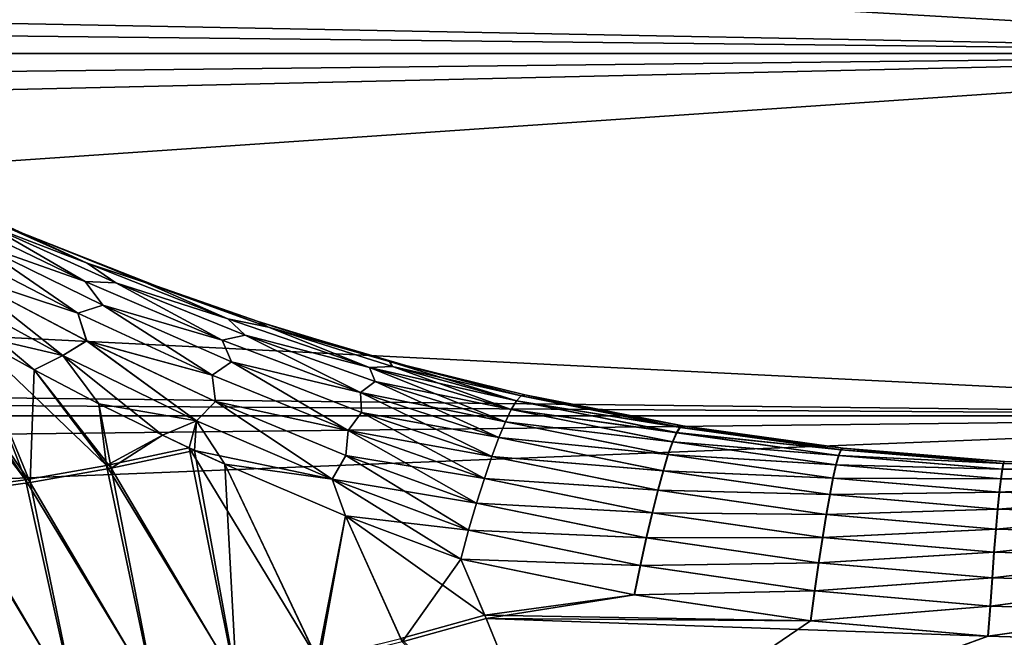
# Model space of a CAD drawing. Header units: metres. Extents: x -46 to 104, y -30 to 30.
# Tile 276 of 656: x 13.33 to 15.01, y 4.21 to 5.26. Entities that reach past the tile are written whole.
import ezdxf

# ---------------------------------------------------------------- set-up
doc = ezdxf.new("R2010")
doc.units = ezdxf.units.M
doc.layers.add('solid_26_000_502_XXX', color=7, linetype='CONTINUOUS')

msp = doc.modelspace()

# ---------------------------------------------------------------- linework, layer by layer
at = {"layer": 'solid_26_000_502_XXX'}
for points in [[(16, 5.205901, -11.91212), (-38.5, 5.205901, -11.91212), (-38.5, 5.812219, -11.628332)], [(16, 5.812219, -11.628332), (16, 5.205901, -11.91212), (-38.5, 5.812219, -11.628332)], [(16, 5.812219, 623.628357), (-38.5, 5.812219, 623.628357), (-38.5, 5.205901, 623.912109)], [(16, 5.205901, 623.912109), (16, 5.812219, 623.628357), (-38.5, 5.205901, 623.912109)], [(16, 5.812219, 600.371643), (16, 5.205901, 600.087891), (6.940232, 5.729993, 600.330933)], [(7.219187, 5.374297, 11.8371), (16, 5.205901, 11.91212), (16, 5.812219, 11.628332)], [(16, 5.205901, 600.087891), (7.219186, 5.374298, 600.162903), (6.940232, 5.729993, 600.330933)], [(16, 5.205901, 600.087891), (7.476414, 5.010303, 600.004272), (7.219186, 5.374298, 600.162903)], [(7.219187, 5.374297, 11.8371), (7.476418, 5.010299, 11.995704), (16, 5.205901, 11.91212)], [(16, 4.585777, -12.164319), (-38.5, 4.585777, -12.164319), (-38.5, 5.205901, -11.91212)], [(16, 5.205901, -11.91212), (16, 4.585777, -12.164319), (-38.5, 5.205901, -11.91212)], [(16, 5.205901, 623.912109), (-38.5, 5.205901, 623.912109), (-38.5, 4.585777, 624.164307)], [(16, 4.585777, 624.164307), (16, 5.205901, 623.912109), (-38.5, 4.585777, 624.164307)], [(16, 5.205901, 600.087891), (16, 4.585777, 599.835693), (7.476414, 5.010303, 600.004272)], [(7.476418, 5.010299, 11.995704), (7.711848, 4.639789, 12.14382), (16, 5.205901, 11.91212)], [(7.711848, 4.639789, 12.14382), (16, 4.585777, 12.164319), (16, 5.205901, 11.91212)], [(16, 4.585777, 599.835693), (7.711843, 4.639796, 599.856201), (7.476414, 5.010303, 600.004272)], [(13.115295, 4.997167, 288.883606), (13.11513, 4.997246, 307.116425), (13.332231, 4.89875, 307.094971)], [(13.204786, 4.953502, 307.144348), (13.332231, 4.89875, 307.094971), (13.11513, 4.997246, 307.116425)], [(13.332235, 4.898747, 288.905029), (13.115295, 4.997167, 288.883606), (13.332231, 4.89875, 307.094971)], [(13.204788, 4.953501, 288.855652), (13.115295, 4.997167, 288.883606), (13.332235, 4.898747, 288.905029)], [(13.204786, 4.953502, 307.144348), (13.442941, 4.847311, 307.161499), (13.332231, 4.89875, 307.094971)], [(13.273015, 4.912116, 307.205322), (13.442941, 4.847311, 307.161499), (13.204786, 4.953502, 307.144348)], [(13.204788, 4.953501, 288.855652), (13.332235, 4.898747, 288.905029), (13.442945, 4.84731, 288.838501)], [(13.204788, 4.953501, 288.855652), (13.442945, 4.84731, 288.838501), (13.273021, 4.912113, 288.794678)], [(13.207887, 4.927755, 307.257446), (13.439493, 4.816071, 307.27301), (13.273015, 4.912116, 307.205322)], [(13.251743, 4.881839, 307.313568), (13.439493, 4.816071, 307.27301), (13.207887, 4.927755, 307.257446)], [(13.207891, 4.927753, 288.742554), (13.439499, 4.816069, 288.72699), (13.251746, 4.881838, 288.686432)], [(13.273021, 4.912113, 288.794678), (13.439499, 4.816069, 288.72699), (13.207891, 4.927753, 288.742554)], [(13.273015, 4.912116, 307.205322), (13.492002, 4.813238, 307.222748), (13.442941, 4.847311, 307.161499)], [(13.439493, 4.816071, 307.27301), (13.492002, 4.813238, 307.222748), (13.273015, 4.912116, 307.205322)], [(13.273021, 4.912113, 288.794678), (13.492008, 4.813235, 288.777252), (13.439499, 4.816069, 288.72699)], [(13.442945, 4.84731, 288.838501), (13.492008, 4.813235, 288.777252), (13.273021, 4.912113, 288.794678)], [(13.332235, 4.898747, 288.905029), (13.332231, 4.89875, 307.094971), (13.340697, 4.895159, 307.094299)], [(13.541814, 4.81414, 307.1138), (13.340697, 4.895159, 307.094299), (13.332231, 4.89875, 307.094971)], [(13.442941, 4.847311, 307.161499), (13.541814, 4.81414, 307.1138), (13.332231, 4.89875, 307.094971)], [(13.340831, 4.895102, 288.905701), (13.332235, 4.898747, 288.905029), (13.340697, 4.895159, 307.094299)], [(13.541818, 4.814138, 288.8862), (13.332235, 4.898747, 288.905029), (13.340831, 4.895102, 288.905701)], [(13.541818, 4.814138, 288.8862), (13.442945, 4.84731, 288.838501), (13.332235, 4.898747, 288.905029)], [(13.340831, 4.895102, 288.905701), (13.340697, 4.895159, 307.094299), (13.561885, 4.807722, 307.082153)], [(13.541814, 4.81414, 307.1138), (13.561885, 4.807722, 307.082153), (13.340697, 4.895159, 307.094299)], [(13.561986, 4.807685, 288.917847), (13.340831, 4.895102, 288.905701), (13.561885, 4.807722, 307.082153)], [(13.541818, 4.814138, 288.8862), (13.340831, 4.895102, 288.905701), (13.561986, 4.807685, 288.917847)], [(13.200599, 4.878498, 307.362457), (13.427106, 4.761515, 307.374634), (13.251743, 4.881839, 307.313568)], [(13.224891, 4.828157, 307.411072), (13.427106, 4.761515, 307.374634), (13.200599, 4.878498, 307.362457)], [(13.251746, 4.881838, 288.686432), (13.427109, 4.761513, 288.625366), (13.200601, 4.878497, 288.637543)], [(13.200601, 4.878497, 288.637543), (13.427109, 4.761513, 288.625366), (13.224898, 4.828153, 288.588928)], [(13.251743, 4.881839, 307.313568), (13.469549, 4.77507, 307.328278), (13.439493, 4.816071, 307.27301)], [(13.427106, 4.761515, 307.374634), (13.469549, 4.77507, 307.328278), (13.251743, 4.881839, 307.313568)], [(13.251746, 4.881838, 288.686432), (13.469553, 4.775068, 288.671722), (13.427109, 4.761513, 288.625366)], [(13.439499, 4.816069, 288.72699), (13.469553, 4.775068, 288.671722), (13.251746, 4.881838, 288.686432)], [(13.442941, 4.847311, 307.161499), (13.683693, 4.752109, 307.18811), (13.541814, 4.81414, 307.1138)], [(13.492002, 4.813238, 307.222748), (13.683693, 4.752109, 307.18811), (13.442941, 4.847311, 307.161499)], [(13.442945, 4.84731, 288.838501), (13.683696, 4.752108, 288.81189), (13.492008, 4.813235, 288.777252)], [(13.541818, 4.814138, 288.8862), (13.683696, 4.752108, 288.81189), (13.442945, 4.84731, 288.838501)], [(13.072146, 4.82623, 307.492737), (13.202448, 4.458203, 307.692688), (13.337364, 4.476567, 307.621613)], [(13.125388, 4.793842, 307.492401), (13.072146, 4.82623, 307.492737), (13.337364, 4.476567, 307.621613)], [(13.176139, 4.812457, 307.453522), (13.400966, 4.689368, 307.460571), (13.224891, 4.828157, 307.411072)], [(13.224898, 4.828153, 288.588928), (13.400977, 4.689362, 288.539429), (13.176151, 4.81245, 288.546448)], [(13.224891, 4.828157, 307.411072), (13.441961, 4.71423, 307.421478), (13.427106, 4.761515, 307.374634)], [(13.400966, 4.689368, 307.460571), (13.441961, 4.71423, 307.421478), (13.224891, 4.828157, 307.411072)], [(13.224898, 4.828153, 288.588928), (13.441969, 4.714226, 288.578522), (13.400977, 4.689362, 288.539429)], [(13.427109, 4.761513, 288.625366), (13.441969, 4.714226, 288.578522), (13.224898, 4.828153, 288.588928)], [(13.176139, 4.812457, 307.453522), (13.239682, 4.726981, 307.492981), (13.352243, 4.664619, 307.4953)], [(13.176139, 4.812457, 307.453522), (13.352243, 4.664619, 307.4953), (13.400966, 4.689368, 307.460571)], [(13.176151, 4.81245, 288.546448), (13.400977, 4.689362, 288.539429), (13.239674, 4.726986, 288.507019)], [(13.439493, 4.816071, 307.27301), (13.673966, 4.715303, 307.297394), (13.492002, 4.813238, 307.222748)], [(13.469549, 4.77507, 307.328278), (13.673966, 4.715303, 307.297394), (13.439493, 4.816071, 307.27301)], [(13.439499, 4.816069, 288.72699), (13.67397, 4.715302, 288.702606), (13.469553, 4.775068, 288.671722)], [(13.492008, 4.813235, 288.777252), (13.67397, 4.715302, 288.702606), (13.439499, 4.816069, 288.72699)], [(13.492002, 4.813238, 307.222748), (13.713182, 4.723924, 307.24823), (13.683693, 4.752109, 307.18811)], [(13.673966, 4.715303, 307.297394), (13.713182, 4.723924, 307.24823), (13.492002, 4.813238, 307.222748)], [(13.492008, 4.813235, 288.777252), (13.713187, 4.723922, 288.75177), (13.67397, 4.715302, 288.702606)], [(13.683696, 4.752108, 288.81189), (13.713187, 4.723922, 288.75177), (13.492008, 4.813235, 288.777252)], [(13.541814, 4.81414, 307.1138), (13.75319, 4.737823, 307.140289), (13.561885, 4.807722, 307.082153)], [(13.683693, 4.752109, 307.18811), (13.75319, 4.737823, 307.140289), (13.541814, 4.81414, 307.1138)], [(13.541818, 4.814138, 288.8862), (13.561986, 4.807685, 288.917847), (13.735445, 4.74744, 288.920349)], [(13.541818, 4.814138, 288.8862), (13.735445, 4.74744, 288.920349), (13.753192, 4.737822, 288.859711)], [(13.541818, 4.814138, 288.8862), (13.753192, 4.737822, 288.859711), (13.683696, 4.752108, 288.81189)], [(13.561986, 4.807685, 288.917847), (13.561885, 4.807722, 307.082153), (13.735443, 4.747441, 307.079651)], [(13.75319, 4.737823, 307.140289), (13.735443, 4.747441, 307.079651), (13.561885, 4.807722, 307.082153)], [(13.735445, 4.74744, 288.920349), (13.561986, 4.807685, 288.917847), (13.735443, 4.747441, 307.079651)], [(13.34502, 4.471848, 288.378296), (13.209535, 4.453209, 288.307373), (13.12538, 4.793848, 288.507599)], [(13.239674, 4.726986, 288.507019), (13.34502, 4.471848, 288.378296), (13.12538, 4.793848, 288.507599)], [(13.239682, 4.726981, 307.492981), (13.125388, 4.793842, 307.492401), (13.337364, 4.476567, 307.621613)], [(13.427106, 4.761515, 307.374634), (13.656934, 4.655485, 307.39505), (13.469549, 4.77507, 307.328278)], [(13.469553, 4.775068, 288.671722), (13.656937, 4.655483, 288.60495), (13.427109, 4.761513, 288.625366)], [(13.469549, 4.77507, 307.328278), (13.690018, 4.678226, 307.35083), (13.673966, 4.715303, 307.297394)], [(13.656934, 4.655485, 307.39505), (13.690018, 4.678226, 307.35083), (13.469549, 4.77507, 307.328278)], [(13.469553, 4.775068, 288.671722), (13.690021, 4.678225, 288.64917), (13.656937, 4.655483, 288.60495)], [(13.67397, 4.715302, 288.702606), (13.690021, 4.678225, 288.64917), (13.469553, 4.775068, 288.671722)], [(13.441961, 4.71423, 307.421478), (13.656934, 4.655485, 307.39505), (13.427106, 4.761515, 307.374634)], [(13.427109, 4.761513, 288.625366), (13.656937, 4.655483, 288.60495), (13.441969, 4.714226, 288.578522)], [(13.683693, 4.752109, 307.18811), (13.926076, 4.66843, 307.225311), (13.75319, 4.737823, 307.140289)], [(13.713182, 4.723924, 307.24823), (13.926076, 4.66843, 307.225311), (13.683693, 4.752109, 307.18811)], [(13.683696, 4.752108, 288.81189), (13.926076, 4.66843, 288.774689), (13.713187, 4.723922, 288.75177)], [(13.753192, 4.737822, 288.859711), (13.926076, 4.66843, 288.774689), (13.683696, 4.752108, 288.81189)], [(13.735445, 4.74744, 288.920349), (13.735443, 4.747441, 307.079651), (13.777878, 4.733779, 307.080017)], [(13.960051, 4.678937, 307.115967), (13.777878, 4.733779, 307.080017), (13.735443, 4.747441, 307.079651)], [(13.75319, 4.737823, 307.140289), (13.960051, 4.678937, 307.115967), (13.735443, 4.747441, 307.079651)], [(13.777945, 4.733758, 288.919983), (13.735445, 4.74744, 288.920349), (13.777878, 4.733779, 307.080017)], [(13.960049, 4.678938, 288.884033), (13.735445, 4.74744, 288.920349), (13.777945, 4.733758, 288.919983)], [(13.960049, 4.678938, 288.884033), (13.753192, 4.737822, 288.859711), (13.735445, 4.74744, 288.920349)], [(13.75319, 4.737823, 307.140289), (13.96545, 4.670207, 307.17511), (13.960051, 4.678937, 307.115967)], [(13.926076, 4.66843, 307.225311), (13.96545, 4.670207, 307.17511), (13.75319, 4.737823, 307.140289)], [(13.753192, 4.737822, 288.859711), (13.965449, 4.670207, 288.82489), (13.926076, 4.66843, 288.774689)], [(13.960049, 4.678938, 288.884033), (13.965449, 4.670207, 288.82489), (13.753192, 4.737822, 288.859711)], [(13.239674, 4.726986, 288.507019), (13.352236, 4.664624, 288.5047), (13.34502, 4.471848, 288.378296)], [(13.400977, 4.689362, 288.539429), (13.352236, 4.664624, 288.5047), (13.239674, 4.726986, 288.507019)], [(13.239682, 4.726981, 307.492981), (13.337364, 4.476567, 307.621613), (13.475913, 4.500996, 307.559967)], [(13.352243, 4.664619, 307.4953), (13.239682, 4.726981, 307.492981), (13.475913, 4.500996, 307.559967)], [(13.673966, 4.715303, 307.297394), (13.910388, 4.626042, 307.331665), (13.713182, 4.723924, 307.24823)], [(13.713187, 4.723922, 288.75177), (13.910389, 4.626042, 288.668335), (13.67397, 4.715302, 288.702606)], [(13.713182, 4.723924, 307.24823), (13.935745, 4.644622, 307.282715), (13.926076, 4.66843, 307.225311)], [(13.910388, 4.626042, 307.331665), (13.935745, 4.644622, 307.282715), (13.713182, 4.723924, 307.24823)], [(13.713187, 4.723922, 288.75177), (13.935745, 4.644622, 288.717285), (13.910389, 4.626042, 288.668335)], [(13.926076, 4.66843, 288.774689), (13.935745, 4.644622, 288.717285), (13.713187, 4.723922, 288.75177)], [(13.777945, 4.733758, 288.919983), (13.777878, 4.733779, 307.080017), (13.987966, 4.672204, 307.08783)], [(13.960051, 4.678937, 307.115967), (13.987966, 4.672204, 307.08783), (13.777878, 4.733779, 307.080017)], [(13.987998, 4.672196, 288.91217), (13.777945, 4.733758, 288.919983), (13.987966, 4.672204, 307.08783)], [(13.960049, 4.678938, 288.884033), (13.777945, 4.733758, 288.919983), (13.987998, 4.672196, 288.91217)], [(13.400966, 4.689368, 307.460571), (13.629804, 4.577536, 307.475525), (13.441961, 4.71423, 307.421478)], [(13.441969, 4.714226, 288.578522), (13.629812, 4.577532, 288.524475), (13.400977, 4.689362, 288.539429)], [(13.441961, 4.71423, 307.421478), (13.662317, 4.61061, 307.439453), (13.656934, 4.655485, 307.39505)], [(13.629804, 4.577536, 307.475525), (13.662317, 4.61061, 307.439453), (13.441961, 4.71423, 307.421478)], [(13.441969, 4.714226, 288.578522), (13.662323, 4.610607, 288.560547), (13.629812, 4.577532, 288.524475)], [(13.656937, 4.655483, 288.60495), (13.662323, 4.610607, 288.560547), (13.441969, 4.714226, 288.578522)], [(13.690018, 4.678226, 307.35083), (13.910388, 4.626042, 307.331665), (13.673966, 4.715303, 307.297394)], [(13.67397, 4.715302, 288.702606), (13.910389, 4.626042, 288.668335), (13.690021, 4.678225, 288.64917)], [(13.400977, 4.689362, 288.539429), (13.462928, 4.606624, 288.50061), (13.352236, 4.664624, 288.5047)], [(13.400966, 4.689368, 307.460571), (13.352243, 4.664619, 307.4953), (13.462934, 4.606621, 307.49939)], [(13.400966, 4.689368, 307.460571), (13.462934, 4.606621, 307.49939), (13.571641, 4.552808, 307.505249)], [(13.400966, 4.689368, 307.460571), (13.571641, 4.552808, 307.505249), (13.629804, 4.577536, 307.475525)], [(13.400977, 4.689362, 288.539429), (13.629812, 4.577532, 288.524475), (13.462928, 4.606624, 288.50061)], [(13.656934, 4.655485, 307.39505), (13.889214, 4.561049, 307.424866), (13.690018, 4.678226, 307.35083)], [(13.690021, 4.678225, 288.64917), (13.889214, 4.561049, 288.575134), (13.656937, 4.655483, 288.60495)], [(13.690018, 4.678226, 307.35083), (13.912346, 4.591831, 307.382172), (13.910388, 4.626042, 307.331665)], [(13.889214, 4.561049, 307.424866), (13.912346, 4.591831, 307.382172), (13.690018, 4.678226, 307.35083)], [(13.690021, 4.678225, 288.64917), (13.912346, 4.591831, 288.617828), (13.889214, 4.561049, 288.575134)], [(13.910389, 4.626042, 288.668335), (13.912346, 4.591831, 288.617828), (13.690021, 4.678225, 288.64917)], [(13.926076, 4.66843, 307.225311), (14.168581, 4.596718, 307.2742), (13.96545, 4.670207, 307.17511)], [(13.965449, 4.670207, 288.82489), (14.177547, 4.611522, 288.780975), (13.926076, 4.66843, 288.774689)], [(13.926076, 4.66843, 307.225311), (14.158453, 4.575712, 307.327087), (14.168581, 4.596718, 307.2742)], [(13.935745, 4.644622, 307.282715), (14.158453, 4.575712, 307.327087), (13.926076, 4.66843, 307.225311)], [(13.926076, 4.66843, 288.774689), (14.177547, 4.611522, 288.780975), (14.168579, 4.596701, 288.72583)], [(13.926076, 4.66843, 288.774689), (14.168579, 4.596701, 288.72583), (13.935745, 4.644622, 288.717285)], [(13.960049, 4.678938, 288.884033), (13.987998, 4.672196, 288.91217), (14.191485, 4.621915, 288.894562)], [(13.960049, 4.678938, 288.884033), (14.191485, 4.621915, 288.894562), (14.185233, 4.619962, 288.837646)], [(13.960049, 4.678938, 288.884033), (14.185233, 4.619962, 288.837646), (13.965449, 4.670207, 288.82489)], [(13.960051, 4.678937, 307.115967), (14.185237, 4.61998, 307.162354), (13.987966, 4.672204, 307.08783)], [(13.960051, 4.678937, 307.115967), (14.177549, 4.61154, 307.219025), (14.185237, 4.61998, 307.162354)], [(13.96545, 4.670207, 307.17511), (14.177549, 4.61154, 307.219025), (13.960051, 4.678937, 307.115967)], [(13.965449, 4.670207, 288.82489), (14.185233, 4.619962, 288.837646), (14.177547, 4.611522, 288.780975)], [(13.96545, 4.670207, 307.17511), (14.168581, 4.596718, 307.2742), (14.177549, 4.61154, 307.219025)], [(13.987998, 4.672196, 288.91217), (13.987966, 4.672204, 307.08783), (14.191485, 4.621915, 307.105438)], [(14.185237, 4.61998, 307.162354), (14.191485, 4.621915, 307.105438), (13.987966, 4.672204, 307.08783)], [(14.191485, 4.621915, 288.894562), (13.987998, 4.672196, 288.91217), (14.191485, 4.621915, 307.105438)], [(13.352236, 4.664624, 288.5047), (13.484132, 4.496577, 288.439697), (13.34502, 4.471848, 288.378296)], [(13.352236, 4.664624, 288.5047), (13.462928, 4.606624, 288.50061), (13.484132, 4.496577, 288.439697)], [(13.462934, 4.606621, 307.49939), (13.352243, 4.664619, 307.4953), (13.475913, 4.500996, 307.559967)], [(13.662317, 4.61061, 307.439453), (13.889214, 4.561049, 307.424866), (13.656934, 4.655485, 307.39505)], [(13.656937, 4.655483, 288.60495), (13.889214, 4.561049, 288.575134), (13.662323, 4.610607, 288.560547)], [(16, 4.585777, 599.835693), (7.925859, 4.263919, 599.719177), (7.711843, 4.639796, 599.856201)], [(7.711848, 4.639789, 12.14382), (7.925864, 4.263909, 12.280842), (16, 4.585777, 12.164319)], [(13.910388, 4.626042, 307.331665), (14.147299, 4.548803, 307.377014), (13.935745, 4.644622, 307.282715)], [(13.935745, 4.644622, 288.717285), (14.158451, 4.575696, 288.672913), (13.910389, 4.626042, 288.668335)], [(13.935745, 4.644622, 307.282715), (14.147299, 4.548803, 307.377014), (14.158453, 4.575712, 307.327087)], [(13.935745, 4.644622, 288.717285), (14.168579, 4.596701, 288.72583), (14.158451, 4.575696, 288.672913)], [(13.910388, 4.626042, 307.331665), (14.135268, 4.51635, 307.423309), (14.147299, 4.548803, 307.377014)], [(13.912346, 4.591831, 307.382172), (14.135268, 4.51635, 307.423309), (13.910388, 4.626042, 307.331665)], [(13.910389, 4.626042, 288.668335), (14.158451, 4.575696, 288.672913), (14.147297, 4.548788, 288.622986)], [(13.910389, 4.626042, 288.668335), (14.147297, 4.548788, 288.622986), (13.912346, 4.591831, 288.617828)], [(14.177547, 4.611522, 288.780975), (14.185233, 4.619962, 288.837646), (14.45741, 4.566226, 288.810699)], [(14.185237, 4.61998, 307.162354), (14.177549, 4.61154, 307.219025), (14.456861, 4.566319, 307.18927)], [(14.185233, 4.619962, 288.837646), (14.191485, 4.621915, 288.894562), (14.45741, 4.566226, 288.810699)], [(14.185237, 4.61998, 307.162354), (14.461607, 4.568914, 307.131683), (14.191485, 4.621915, 307.105438)], [(14.185237, 4.61998, 307.162354), (14.456861, 4.566319, 307.18927), (14.461607, 4.568914, 307.131683)], [(14.461607, 4.568914, 307.131683), (14.191485, 4.621915, 288.894562), (14.191485, 4.621915, 307.105438)], [(14.461607, 4.568914, 307.131683), (14.462152, 4.568822, 288.868256), (14.191485, 4.621915, 288.894562)], [(14.45741, 4.566226, 288.810699), (14.191485, 4.621915, 288.894562), (14.462152, 4.568822, 288.868256)], [(13.462928, 4.606624, 288.50061), (13.571635, 4.552811, 288.494751), (13.484132, 4.496577, 288.439697)], [(13.629812, 4.577532, 288.524475), (13.571635, 4.552811, 288.494751), (13.462928, 4.606624, 288.50061)], [(13.462934, 4.606621, 307.49939), (13.475913, 4.500996, 307.559967), (13.571641, 4.552808, 307.505249)], [(13.629804, 4.577536, 307.475525), (13.861815, 4.477664, 307.499725), (13.662317, 4.61061, 307.439453)], [(13.662323, 4.610607, 288.560547), (13.861817, 4.477662, 288.500275), (13.629812, 4.577532, 288.524475)], [(13.662317, 4.61061, 307.439453), (13.885171, 4.517891, 307.466125), (13.889214, 4.561049, 307.424866)], [(13.861815, 4.477664, 307.499725), (13.885171, 4.517891, 307.466125), (13.662317, 4.61061, 307.439453)], [(13.662323, 4.610607, 288.560547), (13.885172, 4.51789, 288.533875), (13.861817, 4.477662, 288.500275)], [(13.889214, 4.561049, 288.575134), (13.885172, 4.51789, 288.533875), (13.662323, 4.610607, 288.560547)], [(14.168579, 4.596701, 288.72583), (14.177547, 4.611522, 288.780975), (14.451624, 4.557071, 288.753876)], [(14.177549, 4.61154, 307.219025), (14.168581, 4.596718, 307.2742), (14.451072, 4.557165, 307.246063)], [(14.177547, 4.611522, 288.780975), (14.45741, 4.566226, 288.810699), (14.451624, 4.557071, 288.753876)], [(14.177549, 4.61154, 307.219025), (14.451072, 4.557165, 307.246063), (14.456861, 4.566319, 307.18927)], [(16, 3.953493, -12.38426), (-38.5, 3.953493, -12.38426), (-38.5, 4.585777, -12.164319)], [(16, 4.585777, -12.164319), (16, 3.953493, -12.38426), (-38.5, 4.585777, -12.164319)], [(16, 4.585777, 624.164307), (-38.5, 4.585777, 624.164307), (-38.5, 3.953493, 624.384277)], [(16, 3.953493, 624.384277), (16, 4.585777, 624.164307), (-38.5, 3.953493, 624.384277)], [(16, 4.585777, 599.835693), (16, 3.953493, 599.615723), (7.925859, 4.263919, 599.719177)], [(7.925864, 4.263909, 12.280842), (16, 3.953493, 12.38426), (16, 4.585777, 12.164319)], [(13.889214, 4.561049, 307.424866), (14.122523, 4.478788, 307.465393), (13.912346, 4.591831, 307.382172)], [(13.912346, 4.591831, 288.617828), (14.135267, 4.516337, 288.576691), (13.889214, 4.561049, 288.575134)], [(13.912346, 4.591831, 307.382172), (14.122523, 4.478788, 307.465393), (14.135268, 4.51635, 307.423309)], [(13.912346, 4.591831, 288.617828), (14.147297, 4.548788, 288.622986), (14.135267, 4.516337, 288.576691)], [(14.158451, 4.575696, 288.672913), (14.168579, 4.596701, 288.72583), (14.444874, 4.541477, 288.698608)], [(14.168581, 4.596718, 307.2742), (14.158453, 4.575712, 307.327087), (14.444317, 4.541572, 307.301331)], [(14.168579, 4.596701, 288.72583), (14.451624, 4.557071, 288.753876), (14.444874, 4.541477, 288.698608)], [(14.168581, 4.596718, 307.2742), (14.444317, 4.541572, 307.301331), (14.451072, 4.557165, 307.246063)], [(13.629812, 4.577532, 288.524475), (13.626359, 4.526877, 288.491089), (13.571635, 4.552811, 288.494751)], [(13.629804, 4.577536, 307.475525), (13.571641, 4.552808, 307.505249), (13.617589, 4.530981, 307.508301)], [(13.629804, 4.577536, 307.475525), (13.617589, 4.530981, 307.508301), (13.67828, 4.503006, 307.512878)], [(13.629812, 4.577532, 288.524475), (13.861817, 4.477662, 288.500275), (13.626359, 4.526877, 288.491089)], [(13.629804, 4.577536, 307.475525), (13.67828, 4.503006, 307.512878), (13.861815, 4.477664, 307.499725)], [(14.147297, 4.548788, 288.622986), (14.158451, 4.575696, 288.672913), (14.437249, 4.519653, 288.645599)], [(14.158453, 4.575712, 307.327087), (14.147299, 4.548803, 307.377014), (14.436687, 4.51975, 307.35434)], [(14.158451, 4.575696, 288.672913), (14.444874, 4.541477, 288.698608), (14.437249, 4.519653, 288.645599)], [(14.158453, 4.575712, 307.327087), (14.436687, 4.51975, 307.35434), (14.444317, 4.541572, 307.301331)], [(14.456861, 4.566319, 307.18927), (14.451072, 4.557165, 307.246063), (14.73251, 4.527679, 307.208069)], [(14.733063, 4.527618, 288.791901), (14.451624, 4.557071, 288.753876), (14.45741, 4.566226, 288.810699)], [(14.456861, 4.566319, 307.18927), (14.735678, 4.530698, 307.15033), (14.461607, 4.568914, 307.131683)], [(14.456861, 4.566319, 307.18927), (14.73251, 4.527679, 307.208069), (14.735678, 4.530698, 307.15033)], [(14.733063, 4.527618, 288.791901), (14.45741, 4.566226, 288.810699), (14.462152, 4.568822, 288.868256)], [(14.461607, 4.568914, 307.131683), (14.735678, 4.530698, 307.15033), (14.462152, 4.568822, 288.868256)], [(14.735678, 4.530698, 307.15033), (14.736228, 4.530637, 288.84964), (14.462152, 4.568822, 288.868256)], [(14.733063, 4.527618, 288.791901), (14.462152, 4.568822, 288.868256), (14.736228, 4.530637, 288.84964)], [(13.571641, 4.552808, 307.505249), (13.475913, 4.500996, 307.559967), (13.617589, 4.530981, 307.508301)], [(13.571635, 4.552811, 288.494751), (13.626359, 4.526877, 288.491089), (13.484132, 4.496577, 288.439697)], [(13.885171, 4.517891, 307.466125), (14.109232, 4.436619, 307.502625), (13.889214, 4.561049, 307.424866)], [(13.889214, 4.561049, 288.575134), (14.122522, 4.478777, 288.534637), (13.885172, 4.51789, 288.533875)], [(13.889214, 4.561049, 307.424866), (14.109232, 4.436619, 307.502625), (14.122523, 4.478788, 307.465393)], [(13.889214, 4.561049, 288.575134), (14.135267, 4.516337, 288.576691), (14.122522, 4.478777, 288.534637)], [(14.451072, 4.557165, 307.246063), (14.444317, 4.541572, 307.301331), (14.728642, 4.518042, 307.265015)], [(14.729199, 4.51798, 288.734955), (14.444874, 4.541477, 288.698608), (14.451624, 4.557071, 288.753876)], [(14.451072, 4.557165, 307.246063), (14.728642, 4.518042, 307.265015), (14.73251, 4.527679, 307.208069)], [(14.733063, 4.527618, 288.791901), (14.729199, 4.51798, 288.734955), (14.451624, 4.557071, 288.753876)], [(14.135267, 4.516337, 288.576691), (14.147297, 4.548788, 288.622986), (14.428852, 4.491892, 288.595581)], [(14.147299, 4.548803, 307.377014), (14.135268, 4.51635, 307.423309), (14.428285, 4.49199, 307.404358)], [(14.147297, 4.548788, 288.622986), (14.437249, 4.519653, 288.645599), (14.428852, 4.491892, 288.595581)], [(14.147299, 4.548803, 307.377014), (14.428285, 4.49199, 307.404358), (14.436687, 4.51975, 307.35434)], [(14.444317, 4.541572, 307.301331), (14.436687, 4.51975, 307.35434), (14.724128, 4.501915, 307.320404)], [(14.724689, 4.501851, 288.679565), (14.437249, 4.519653, 288.645599), (14.444874, 4.541477, 288.698608)], [(14.444317, 4.541572, 307.301331), (14.724128, 4.501915, 307.320404), (14.728642, 4.518042, 307.265015)], [(14.729199, 4.51798, 288.734955), (14.724689, 4.501851, 288.679565), (14.444874, 4.541477, 288.698608)], [(13.617589, 4.530981, 307.508301), (13.475913, 4.500996, 307.559967), (13.696162, 4.138702, 307.706421)], [(13.698451, 4.133003, 288.291107), (13.484132, 4.496577, 288.439697), (13.626359, 4.526877, 288.491089)], [(13.617589, 4.530981, 307.508301), (13.696162, 4.138702, 307.706421), (13.83704, 4.169436, 307.661896)], [(13.67828, 4.503006, 307.512878), (13.617589, 4.530981, 307.508301), (13.83704, 4.169436, 307.661896)], [(13.698451, 4.133003, 288.291107), (13.626359, 4.526877, 288.491089), (13.678274, 4.503009, 288.487122)], [(13.861817, 4.477662, 288.500275), (13.678274, 4.503009, 288.487122), (13.626359, 4.526877, 288.491089)], [(13.861815, 4.477664, 307.499725), (14.095574, 4.390405, 307.534546), (13.885171, 4.517891, 307.466125)], [(13.885172, 4.51789, 288.533875), (14.109232, 4.436609, 288.497375), (13.861817, 4.477662, 288.500275)], [(13.885171, 4.517891, 307.466125), (14.095574, 4.390405, 307.534546), (14.109232, 4.436619, 307.502625)], [(13.885172, 4.51789, 288.533875), (14.122522, 4.478777, 288.534637), (14.109232, 4.436609, 288.497375)], [(14.122522, 4.478777, 288.534637), (14.135267, 4.516337, 288.576691), (14.419794, 4.458564, 288.549225)], [(14.135268, 4.51635, 307.423309), (14.122523, 4.478788, 307.465393), (14.41922, 4.458663, 307.450745)], [(14.135267, 4.516337, 288.576691), (14.428852, 4.491892, 288.595581), (14.419794, 4.458564, 288.549225)], [(14.135268, 4.51635, 307.423309), (14.41922, 4.458663, 307.450745), (14.428285, 4.49199, 307.404358)], [(14.436687, 4.51975, 307.35434), (14.428285, 4.49199, 307.404358), (14.719027, 4.479513, 307.373535)], [(14.719593, 4.479449, 288.626434), (14.428852, 4.491892, 288.595581), (14.437249, 4.519653, 288.645599)], [(14.436687, 4.51975, 307.35434), (14.719027, 4.479513, 307.373535), (14.724128, 4.501915, 307.320404)], [(14.724689, 4.501851, 288.679565), (14.719593, 4.479449, 288.626434), (14.437249, 4.519653, 288.645599)], [(14.728642, 4.518042, 307.265015), (14.724128, 4.501915, 307.320404), (15.008369, 4.494483, 307.276306)], [(15.008929, 4.494451, 288.723694), (14.724689, 4.501851, 288.679565), (14.729199, 4.51798, 288.734955)], [(14.73251, 4.527679, 307.208069), (14.728642, 4.518042, 307.265015), (15.010304, 4.504409, 307.219269)], [(14.728642, 4.518042, 307.265015), (15.008369, 4.494483, 307.276306), (15.010304, 4.504409, 307.219269)], [(15.010861, 4.504378, 288.780731), (14.729199, 4.51798, 288.734955), (14.733063, 4.527618, 288.791901)], [(15.010861, 4.504378, 288.780731), (15.008929, 4.494451, 288.723694), (14.729199, 4.51798, 288.734955)], [(14.73251, 4.527679, 307.208069), (15.011889, 4.507679, 307.161469), (14.735678, 4.530698, 307.15033)], [(14.73251, 4.527679, 307.208069), (15.010304, 4.504409, 307.219269), (15.011889, 4.507679, 307.161469)], [(15.010861, 4.504378, 288.780731), (14.733063, 4.527618, 288.791901), (14.736228, 4.530637, 288.84964)], [(14.735678, 4.530698, 307.15033), (15.011889, 4.507679, 307.161469), (14.736228, 4.530637, 288.84964)], [(15.011889, 4.507679, 307.161469), (15.012443, 4.507648, 288.838531), (14.736228, 4.530637, 288.84964)], [(15.010861, 4.504378, 288.780731), (14.736228, 4.530637, 288.84964), (15.012443, 4.507648, 288.838531)], [(13.475913, 4.500996, 307.559967), (13.337364, 4.476567, 307.621613), (13.557714, 4.113183, 307.760773)], [(13.475913, 4.500996, 307.559967), (13.557714, 4.113183, 307.760773), (13.696162, 4.138702, 307.706421)], [(13.839381, 4.16372, 288.335632), (13.698451, 4.133003, 288.291107), (13.678274, 4.503009, 288.487122)], [(13.884881, 4.414826, 288.466614), (13.839381, 4.16372, 288.335632), (13.678274, 4.503009, 288.487122)], [(13.861817, 4.477662, 288.500275), (13.884881, 4.414826, 288.466614), (13.678274, 4.503009, 288.487122)], [(13.884885, 4.414824, 307.533386), (13.67828, 4.503006, 307.512878), (13.83704, 4.169436, 307.661896)], [(13.861815, 4.477664, 307.499725), (13.67828, 4.503006, 307.512878), (13.884885, 4.414824, 307.533386)], [(14.724128, 4.501915, 307.320404), (14.719027, 4.479513, 307.373535), (15.006109, 4.478034, 307.331787)], [(15.006675, 4.478002, 288.668213), (14.719593, 4.479449, 288.626434), (14.724689, 4.501851, 288.679565)], [(14.724128, 4.501915, 307.320404), (15.006109, 4.478034, 307.331787), (15.008369, 4.494483, 307.276306)], [(15.008929, 4.494451, 288.723694), (15.006675, 4.478002, 288.668213), (14.724689, 4.501851, 288.679565)], [(15.010304, 4.504409, 307.219269), (15.008369, 4.494483, 307.276306), (15.288885, 4.496644, 307.222992)], [(15.010861, 4.504378, 288.780731), (15.288885, 4.496644, 288.777008), (15.008929, 4.494451, 288.723694)], [(15.010304, 4.504409, 307.219269), (15.288949, 4.5, 307.165161), (15.011889, 4.507679, 307.161469)], [(15.010304, 4.504409, 307.219269), (15.288885, 4.496644, 307.222992), (15.288949, 4.5, 307.165161)], [(15.010861, 4.504378, 288.780731), (15.012443, 4.507648, 288.838531), (15.288885, 4.496644, 288.777008)], [(15.011889, 4.507679, 307.161469), (15.288949, 4.5, 307.165161), (15.012443, 4.507648, 288.838531)], [(13.559952, 4.107496, 288.236786), (13.34502, 4.471848, 288.378296), (13.484132, 4.496577, 288.439697)], [(13.698451, 4.133003, 288.291107), (13.559952, 4.107496, 288.236786), (13.484132, 4.496577, 288.439697)], [(14.428285, 4.49199, 307.404358), (14.41922, 4.458663, 307.450745), (14.713408, 4.451138, 307.423676)], [(14.71398, 4.451073, 288.576294), (14.419794, 4.458564, 288.549225), (14.428852, 4.491892, 288.595581)], [(14.428285, 4.49199, 307.404358), (14.713408, 4.451138, 307.423676), (14.719027, 4.479513, 307.373535)], [(14.719593, 4.479449, 288.626434), (14.71398, 4.451073, 288.576294), (14.428852, 4.491892, 288.595581)], [(15.008369, 4.494483, 307.276306), (15.006109, 4.478034, 307.331787), (15.288885, 4.486621, 307.280029)], [(15.006109, 4.478034, 307.331787), (15.288885, 4.470065, 307.335571), (15.288885, 4.486621, 307.280029)], [(15.008929, 4.494451, 288.723694), (15.288885, 4.486621, 288.719971), (15.006675, 4.478002, 288.668213)], [(15.006675, 4.478002, 288.668213), (15.288885, 4.486621, 288.719971), (15.288885, 4.470065, 288.664429)], [(15.008369, 4.494483, 307.276306), (15.288885, 4.486621, 307.280029), (15.288885, 4.496644, 307.222992)], [(15.008929, 4.494451, 288.723694), (15.288885, 4.496644, 288.777008), (15.288885, 4.486621, 288.719971)], [(13.337364, 4.476567, 307.621613), (13.202448, 4.458203, 307.692688), (13.422481, 4.093022, 307.824646)], [(13.424672, 4.087345, 288.172913), (13.209535, 4.453209, 288.307373), (13.34502, 4.471848, 288.378296)], [(13.337364, 4.476567, 307.621613), (13.422481, 4.093022, 307.824646), (13.557714, 4.113183, 307.760773)], [(13.559952, 4.107496, 288.236786), (13.424672, 4.087345, 288.172913), (13.34502, 4.471848, 288.378296)], [(13.861815, 4.477664, 307.499725), (13.884885, 4.414824, 307.533386), (14.081933, 4.340775, 307.56073)], [(13.861815, 4.477664, 307.499725), (14.081933, 4.340775, 307.56073), (14.095574, 4.390405, 307.534546)], [(13.861817, 4.477662, 288.500275), (14.095574, 4.390398, 288.465454), (13.884881, 4.414826, 288.466614)], [(13.861817, 4.477662, 288.500275), (14.109232, 4.436609, 288.497375), (14.095574, 4.390398, 288.465454)], [(14.122523, 4.478788, 307.465393), (14.109232, 4.436619, 307.502625), (14.409616, 4.420217, 307.492859)], [(14.109232, 4.436609, 288.497375), (14.122522, 4.478777, 288.534637), (14.410196, 4.420116, 288.507111)], [(14.122522, 4.478777, 288.534637), (14.419794, 4.458564, 288.549225), (14.410196, 4.420116, 288.507111)], [(14.122523, 4.478788, 307.465393), (14.409616, 4.420217, 307.492859), (14.41922, 4.458663, 307.450745)], [(14.719027, 4.479513, 307.373535), (14.713408, 4.451138, 307.423676), (15.003555, 4.455284, 307.384979)], [(15.004126, 4.455252, 288.61499), (14.71398, 4.451073, 288.576294), (14.719593, 4.479449, 288.626434)], [(14.719027, 4.479513, 307.373535), (15.003555, 4.455284, 307.384979), (15.006109, 4.478034, 307.331787)], [(15.006675, 4.478002, 288.668213), (15.004126, 4.455252, 288.61499), (14.719593, 4.479449, 288.626434)], [(15.006109, 4.478034, 307.331787), (15.003555, 4.455284, 307.384979), (15.288885, 4.470065, 307.335571)], [(15.003555, 4.455284, 307.384979), (15.288885, 4.447199, 307.388794), (15.288885, 4.470065, 307.335571)], [(15.006675, 4.478002, 288.668213), (15.288885, 4.470065, 288.664429), (15.004126, 4.455252, 288.61499)], [(15.004126, 4.455252, 288.61499), (15.288885, 4.470065, 288.664429), (15.288885, 4.447199, 288.611206)], [(13.202448, 4.458203, 307.692688), (13.291236, 4.078335, 307.897675), (13.422481, 4.093022, 307.824646)], [(13.424672, 4.087345, 288.172913), (13.293384, 4.072664, 288.099884), (13.209535, 4.453209, 288.307373)], [(14.41922, 4.458663, 307.450745), (14.409616, 4.420217, 307.492859), (14.707345, 4.41717, 307.470154)], [(14.707924, 4.417103, 288.529816), (14.410196, 4.420116, 288.507111), (14.419794, 4.458564, 288.549225)], [(14.41922, 4.458663, 307.450745), (14.707345, 4.41717, 307.470154), (14.713408, 4.451138, 307.423676)], [(14.71398, 4.451073, 288.576294), (14.707924, 4.417103, 288.529816), (14.419794, 4.458564, 288.549225)], [(14.713408, 4.451138, 307.423676), (14.707345, 4.41717, 307.470154), (15.000742, 4.426538, 307.435181)], [(15.001318, 4.426506, 288.564789), (14.707924, 4.417103, 288.529816), (14.71398, 4.451073, 288.576294)], [(14.713408, 4.451138, 307.423676), (15.000742, 4.426538, 307.435181), (15.003555, 4.455284, 307.384979)], [(15.004126, 4.455252, 288.61499), (15.001318, 4.426506, 288.564789), (14.71398, 4.451073, 288.576294)], [(15.003555, 4.455284, 307.384979), (15.000742, 4.426538, 307.435181), (15.288885, 4.447199, 307.388794)], [(15.004126, 4.455252, 288.61499), (15.288885, 4.447199, 288.611206), (15.001318, 4.426506, 288.564789)], [(14.109232, 4.436619, 307.502625), (14.095574, 4.390405, 307.534546), (14.399603, 4.377163, 307.530121)], [(14.095574, 4.390398, 288.465454), (14.109232, 4.436609, 288.497375), (14.400188, 4.377061, 288.469818)], [(14.109232, 4.436619, 307.502625), (14.399603, 4.377163, 307.530121), (14.409616, 4.420217, 307.492859)], [(14.109232, 4.436609, 288.497375), (14.410196, 4.420116, 288.507111), (14.400188, 4.377061, 288.469818)], [(15.000742, 4.426538, 307.435181), (15.288885, 4.41833, 307.439026), (15.288885, 4.447199, 307.388794)], [(15.001318, 4.426506, 288.564789), (15.288885, 4.447199, 288.611206), (15.288885, 4.41833, 288.560974)], [(13.884885, 4.414824, 307.533386), (13.83704, 4.169436, 307.661896), (13.979545, 4.20521, 307.627441)], [(13.884881, 4.414826, 288.466614), (13.981939, 4.199472, 288.370056), (13.839381, 4.16372, 288.335632)], [(13.884881, 4.414826, 288.466614), (14.081931, 4.340775, 288.43927), (13.981939, 4.199472, 288.370056)], [(14.095574, 4.390398, 288.465454), (14.081931, 4.340775, 288.43927), (13.884881, 4.414826, 288.466614)], [(13.884885, 4.414824, 307.533386), (14.123271, 4.244792, 307.603729), (14.081933, 4.340775, 307.56073)], [(13.884885, 4.414824, 307.533386), (13.979545, 4.20521, 307.627441), (14.123271, 4.244792, 307.603729)], [(14.409616, 4.420217, 307.492859), (14.399603, 4.377163, 307.530121), (14.700921, 4.378063, 307.512329)], [(14.701506, 4.377995, 288.48764), (14.400188, 4.377061, 288.469818), (14.410196, 4.420116, 288.507111)], [(14.409616, 4.420217, 307.492859), (14.700921, 4.378063, 307.512329), (14.707345, 4.41717, 307.470154)], [(14.707924, 4.417103, 288.529816), (14.701506, 4.377995, 288.48764), (14.410196, 4.420116, 288.507111)], [(14.707345, 4.41717, 307.470154), (14.700921, 4.378063, 307.512329), (14.997706, 4.392183, 307.48172)], [(14.998288, 4.392149, 288.51828), (14.701506, 4.377995, 288.48764), (14.707924, 4.417103, 288.529816)], [(14.707345, 4.41717, 307.470154), (14.997706, 4.392183, 307.48172), (15.000742, 4.426538, 307.435181)], [(15.001318, 4.426506, 288.564789), (14.998288, 4.392149, 288.51828), (14.707924, 4.417103, 288.529816)], [(15.000742, 4.426538, 307.435181), (14.997706, 4.392183, 307.48172), (15.288885, 4.41833, 307.439026)], [(14.997706, 4.392183, 307.48172), (15.288885, 4.383845, 307.485565), (15.288885, 4.41833, 307.439026)], [(15.001318, 4.426506, 288.564789), (15.288885, 4.41833, 288.560974), (14.998288, 4.392149, 288.51828)], [(14.998288, 4.392149, 288.51828), (15.288885, 4.41833, 288.560974), (15.288885, 4.383845, 288.514435)], [(14.095574, 4.390398, 288.465454), (14.389904, 4.329976, 288.437866), (14.081931, 4.340775, 288.43927)], [(14.095574, 4.390405, 307.534546), (14.081933, 4.340775, 307.56073), (14.389311, 4.33008, 307.562073)], [(14.095574, 4.390405, 307.534546), (14.389311, 4.33008, 307.562073), (14.399603, 4.377163, 307.530121)], [(14.095574, 4.390398, 288.465454), (14.400188, 4.377061, 288.469818), (14.389904, 4.329976, 288.437866)], [(14.700921, 4.378063, 307.512329), (14.994489, 4.352678, 307.523956), (14.997706, 4.392183, 307.48172)], [(14.998288, 4.392149, 288.51828), (14.995077, 4.352644, 288.476044), (14.701506, 4.377995, 288.48764)], [(14.997706, 4.392183, 307.48172), (14.994489, 4.352678, 307.523956), (15.288885, 4.383845, 307.485565)], [(14.994489, 4.352678, 307.523956), (15.288885, 4.344207, 307.527802), (15.288885, 4.383845, 307.485565)], [(14.998288, 4.392149, 288.51828), (15.288885, 4.383845, 288.514435), (14.995077, 4.352644, 288.476044)], [(14.995077, 4.352644, 288.476044), (15.288885, 4.383845, 288.514435), (15.288885, 4.344207, 288.472198)], [(14.399603, 4.377163, 307.530121), (14.389311, 4.33008, 307.562073), (14.694221, 4.334342, 307.549683)], [(14.694813, 4.334273, 288.450287), (14.389904, 4.329976, 288.437866), (14.400188, 4.377061, 288.469818)], [(14.399603, 4.377163, 307.530121), (14.694221, 4.334342, 307.549683), (14.700921, 4.378063, 307.512329)], [(14.701506, 4.377995, 288.48764), (14.694813, 4.334273, 288.450287), (14.400188, 4.377061, 288.469818)], [(14.700921, 4.378063, 307.512329), (14.694221, 4.334342, 307.549683), (14.994489, 4.352678, 307.523956)], [(14.995077, 4.352644, 288.476044), (14.694813, 4.334273, 288.450287), (14.701506, 4.377995, 288.48764)], [(14.694221, 4.334342, 307.549683), (14.991134, 4.308554, 307.56131), (14.994489, 4.352678, 307.523956)], [(14.995077, 4.352644, 288.476044), (14.991729, 4.308519, 288.43866), (14.694813, 4.334273, 288.450287)], [(14.994489, 4.352678, 307.523956), (14.991134, 4.308554, 307.56131), (15.288885, 4.344207, 307.527802)], [(14.995077, 4.352644, 288.476044), (15.288885, 4.344207, 288.472198), (14.991729, 4.308519, 288.43866)], [(13.981939, 4.199472, 288.370056), (14.081931, 4.340775, 288.43927), (14.125737, 4.238986, 288.393707)], [(14.125737, 4.238986, 288.393707), (14.081931, 4.340775, 288.43927), (14.379479, 4.279489, 288.411682)], [(14.389904, 4.329976, 288.437866), (14.379479, 4.279489, 288.411682), (14.081931, 4.340775, 288.43927)], [(14.37888, 4.279595, 307.588287), (14.081933, 4.340775, 307.56073), (14.123271, 4.244792, 307.603729)], [(14.389311, 4.33008, 307.562073), (14.081933, 4.340775, 307.56073), (14.37888, 4.279595, 307.588287)], [(14.389311, 4.33008, 307.562073), (14.37888, 4.279595, 307.588287), (14.687336, 4.286593, 307.581665)], [(14.687935, 4.286523, 288.418304), (14.379479, 4.279489, 288.411682), (14.389904, 4.329976, 288.437866)], [(14.389311, 4.33008, 307.562073), (14.687336, 4.286593, 307.581665), (14.694221, 4.334342, 307.549683)], [(14.694813, 4.334273, 288.450287), (14.687935, 4.286523, 288.418304), (14.389904, 4.329976, 288.437866)], [(14.694221, 4.334342, 307.549683), (14.687336, 4.286593, 307.581665), (14.991134, 4.308554, 307.56131)], [(14.991729, 4.308519, 288.43866), (14.687935, 4.286523, 288.418304), (14.694813, 4.334273, 288.450287)], [(14.991134, 4.308554, 307.56131), (15.288885, 4.299949, 307.565186), (15.288885, 4.344207, 307.527802)], [(14.991729, 4.308519, 288.43866), (15.288885, 4.344207, 288.472198), (15.288885, 4.299949, 288.434814)], [(14.687336, 4.286593, 307.581665), (14.987685, 4.260403, 307.593323), (14.991134, 4.308554, 307.56131)], [(14.991729, 4.308519, 288.43866), (14.988287, 4.260368, 288.406647), (14.687935, 4.286523, 288.418304)], [(14.991134, 4.308554, 307.56131), (14.987685, 4.260403, 307.593323), (15.288885, 4.299949, 307.565186)], [(14.987685, 4.260403, 307.593323), (15.288885, 4.251664, 307.597198), (15.288885, 4.299949, 307.565186)], [(14.991729, 4.308519, 288.43866), (15.288885, 4.299949, 288.434814), (14.988287, 4.260368, 288.406647)], [(14.988287, 4.260368, 288.406647), (15.288885, 4.299949, 288.434814), (15.288885, 4.251664, 288.402802)], [(14.680358, 4.235455, 307.607849), (14.37888, 4.279595, 307.588287), (14.123271, 4.244792, 307.603729)], [(14.125737, 4.238986, 288.393707), (14.379479, 4.279489, 288.411682), (14.680963, 4.235384, 288.39212)], [(14.687336, 4.286593, 307.581665), (14.37888, 4.279595, 307.588287), (14.680358, 4.235455, 307.607849)], [(14.687935, 4.286523, 288.418304), (14.680963, 4.235384, 288.39212), (14.379479, 4.279489, 288.411682)], [(14.687336, 4.286593, 307.581665), (14.680358, 4.235455, 307.607849), (14.987685, 4.260403, 307.593323)], [(14.988287, 4.260368, 288.406647), (14.680963, 4.235384, 288.39212), (14.687935, 4.286523, 288.418304)], [(16, 3.953493, 599.615723), (8.119129, 3.883296, 599.593567), (7.925859, 4.263919, 599.719177)], [(7.925864, 4.263909, 12.280842), (8.119135, 3.883285, 12.406454), (16, 3.953493, 12.38426)], [(14.987685, 4.260403, 307.593323), (14.680358, 4.235455, 307.607849), (14.984191, 4.208871, 307.619537)], [(14.988287, 4.260368, 288.406647), (14.984798, 4.208836, 288.380463), (14.680963, 4.235384, 288.39212)], [(14.987685, 4.260403, 307.593323), (14.984191, 4.208871, 307.619537), (15.288885, 4.251664, 307.597198)], [(15.288885, 4.251664, 307.597198), (14.984191, 4.208871, 307.619537), (15.288885, 4.2, 307.623413)], [(14.988287, 4.260368, 288.406647), (15.288885, 4.251664, 288.402802), (14.984798, 4.208836, 288.380463)], [(15.288885, 4.251664, 288.402802), (15.288885, 4.2, 288.376587), (14.984798, 4.208836, 288.380463)], [(13.979545, 4.20521, 307.627441), (14.247861, 3.939818, 307.732819), (14.123271, 4.244792, 307.603729)], [(13.981939, 4.199472, 288.370056), (14.125737, 4.238986, 288.393707), (14.247859, 3.939822, 288.267181)], [(14.680358, 4.235455, 307.607849), (14.123271, 4.244792, 307.603729), (14.247861, 3.939818, 307.732819)], [(14.125737, 4.238986, 288.393707), (14.680963, 4.235384, 288.39212), (14.984798, 4.208836, 288.380463)], [(14.247859, 3.939822, 288.267181), (14.125737, 4.238986, 288.393707), (14.984798, 4.208836, 288.380463)], [(14.984191, 4.208871, 307.619537), (14.680358, 4.235455, 307.607849), (14.247861, 3.939818, 307.732819)], [(14.247859, 3.939822, 288.267181), (14.984798, 4.208836, 288.380463), (15.288885, 4.2, 288.376587)], [(15.288885, 4.2, 307.623413), (14.984191, 4.208871, 307.619537), (14.247861, 3.939818, 307.732819)]]:
    msp.add_3dface(points, dxfattribs=at)

doc.saveas('drawing.dxf')
